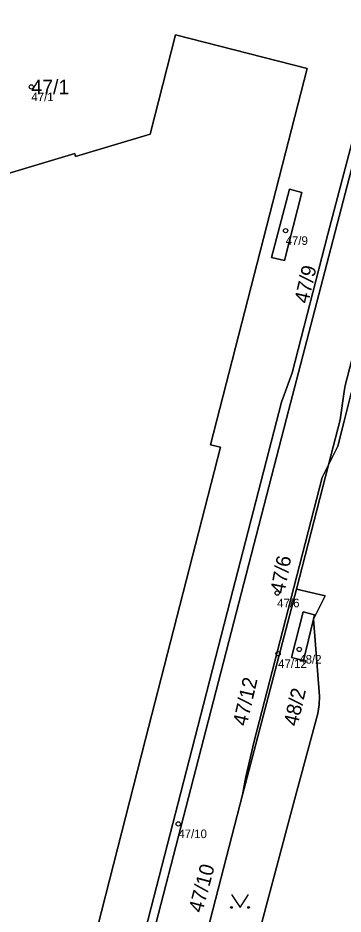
# Model space of a CAD drawing. Extents: x -690132 to -685994, y -975441 to -972444.
# Drawn here: x -687813.1 to -687775.1, y -973873.3 to -973768.7 of the extents above; entities that cross this region are included whole.
import ezdxf

# ---------------------------------------------------------------- set-up
doc = ezdxf.new("R2010")
doc.units = 0
for name, color, linetype in [('Definiční body', 7, 'Continuous'), ('Hranice parcel', 7, 'Continuous'), ('Parcelní čísla', 7, 'Continuous'), ('Polygon budovy', 7, 'Continuous'), ('Polygon parcely', 7, 'Continuous'), ('Značky kultur', 7, 'Continuous')]:
    doc.layers.add(name, color=color, linetype=linetype)

msp = doc.modelspace()

# ---------------------------------------------------------------- linework, layer by layer
at = {"layer": 'Definiční body'}
for centre in [(-687811.55, -973776.76), (-687781.86, -973793.54), (-687782.84, -973835.84), (-687780.26, -973842.41), (-687782.73, -973842.92), (-687794.39, -973862.78)]:
    msp.add_circle(centre, 0.25, dxfattribs=at)
at = {"layer": 'Hranice parcel'}
msp.add_line((-687776.84, -973820.86), (-687780.59, -973835.39), dxfattribs=at)
for points in [[(-687810.29, -973921.87), (-687792.82, -973854.15), (-687788.32, -973836.75), (-687782.33, -973813.57), (-687781.08, -973810.13), (-687776.94, -973793.94), (-687773.01, -973779.03), (-687772.6, -973774.97), (-687772.16, -973772.93), (-687771.45, -973770.46), (-687770.65, -973768.13), (-687770.07, -973766.24), (-687768.53, -973762.24)], [(-687768.53, -973762.24), (-687769.77, -973765.7), (-687771.77, -973773.61), (-687770.9, -973773.82), (-687781.75, -973815.45), (-687809.36, -973922.14)], [(-687823.91, -973789.76), (-687806.48, -973784.54), (-687806.38, -973784.87), (-687797.67, -973782.29), (-687794.7, -973770.68), (-687779.35, -973774.6), (-687790.61, -973818.53), (-687789.47, -973818.82), (-687798.21, -973852.88), (-687805.68, -973882.16)], [(-687776.84, -973820.86), (-687775.48, -973815.61), (-687775, -973812.31), (-687774.9, -973811.62), (-687770.63, -973795.14), (-687766.84, -973780.51), (-687765.2, -973776.87), (-687763.65, -973771.79)], [(-687781.42, -973788.69), (-687779.97, -973789.07), (-687781.97, -973797.01), (-687783.51, -973796.66), (-687781.42, -973788.69)], [(-687774.09, -973812.14), (-687774.27, -973812.83), (-687775.01, -973815.76), (-687775.75, -973818.7), (-687776.84, -973820.86)], [(-687786.88, -973859.4), (-687786.52, -973857.27), (-687785.81, -973854.3), (-687785.55, -973853.28), (-687781.86, -973838.95), (-687777.58, -973822.34), (-687776.84, -973820.86)], [(-687780.59, -973835.39), (-687777.23, -973836.17), (-687778.6, -973838.9), (-687777.91, -973847.87), (-687777.94, -973848.87), (-687778.09, -973849.88), (-687780.8, -973859.99), (-687785.4, -973877.21), (-687790.85, -973897.61), (-687791.96, -973899.53), (-687794.31, -973900.58), (-687797.34, -973899.81)], [(-687786.88, -973859.4), (-687786.33, -973857.31), (-687780.59, -973835.39)], [(-687778.47, -973838.38), (-687778.6, -973838.9), (-687779.76, -973843.7), (-687781.18, -973843.34), (-687779.82, -973838.03), (-687778.47, -973838.38)], [(-687797.34, -973899.81), (-687791.93, -973878.84), (-687786.88, -973859.4)]]:
    msp.add_lwpolyline(points, dxfattribs=at)
at = {"layer": 'Polygon budovy'}
msp.add_lwpolyline([(-687817.22, -973894.38), (-687809.37, -973896.4), (-687808.33, -973892.41), (-687806.03, -973883.54), (-687805.68, -973882.16), (-687798.21, -973852.88), (-687789.47, -973818.82), (-687790.61, -973818.53), (-687779.35, -973774.6), (-687794.7, -973770.68), (-687797.67, -973782.29), (-687806.38, -973784.87), (-687806.48, -973784.54), (-687823.91, -973789.76)], dxfattribs=at)
at = {"layer": 'Polygon parcely'}
for points in [[(-687768.53, -973762.24), (-687770.07, -973766.24), (-687770.65, -973768.13), (-687771.45, -973770.46), (-687772.16, -973772.93), (-687772.6, -973774.97), (-687773.01, -973779.03), (-687776.94, -973793.94), (-687781.08, -973810.13), (-687782.33, -973813.57), (-687788.32, -973836.75), (-687792.82, -973854.15), (-687810.29, -973921.87), (-687809.36, -973922.14), (-687781.75, -973815.45), (-687770.9, -973773.82), (-687771.77, -973773.61), (-687769.77, -973765.7)], [(-687763.65, -973771.79), (-687765.2, -973776.87), (-687766.84, -973780.51), (-687770.63, -973795.14), (-687774.9, -973811.62), (-687775, -973812.31), (-687775.48, -973815.61), (-687776.84, -973820.86), (-687775.75, -973818.7), (-687775.01, -973815.76), (-687774.27, -973812.83), (-687774.09, -973812.14), (-687768.93, -973792.09), (-687765.2, -973777.73), (-687764.71, -973775.73)], [(-687781.42, -973788.69), (-687779.97, -973789.07), (-687781.97, -973797.01), (-687783.51, -973796.66)], [(-687781.42, -973788.69), (-687783.51, -973796.66), (-687781.97, -973797.01), (-687779.97, -973789.07)], [(-687786.33, -973857.31), (-687780.59, -973835.39), (-687776.84, -973820.86), (-687777.58, -973822.34), (-687781.86, -973838.95), (-687785.55, -973853.28), (-687785.81, -973854.3), (-687786.52, -973857.27), (-687786.88, -973859.4)], [(-687786.88, -973859.4), (-687791.93, -973878.84), (-687797.34, -973899.81), (-687794.31, -973900.58), (-687791.96, -973899.53), (-687790.85, -973897.61), (-687785.4, -973877.21), (-687780.8, -973859.99), (-687778.09, -973849.88), (-687777.94, -973848.87), (-687777.91, -973847.87), (-687778.6, -973838.9), (-687777.23, -973836.17), (-687780.59, -973835.39), (-687786.33, -973857.31)], [(-687778.47, -973838.38), (-687778.6, -973838.9), (-687779.76, -973843.7), (-687781.18, -973843.34), (-687779.82, -973838.03)], [(-687778.47, -973838.38), (-687779.82, -973838.03), (-687781.18, -973843.34), (-687779.76, -973843.7), (-687778.6, -973838.9)]]:
    msp.add_lwpolyline(points, close=True, dxfattribs=at)
for points in [[(-687769.77, -973765.7), (-687771.77, -973773.61), (-687770.9, -973773.82), (-687781.75, -973815.45), (-687809.36, -973922.14)], [(-687791.93, -973878.84), (-687786.88, -973859.4), (-687786.52, -973857.27), (-687785.81, -973854.3), (-687785.55, -973853.28), (-687781.86, -973838.95), (-687777.58, -973822.34), (-687776.84, -973820.86), (-687775.48, -973815.61), (-687775, -973812.31), (-687774.9, -973811.62), (-687770.63, -973795.14), (-687766.84, -973780.51), (-687765.2, -973776.87), (-687763.65, -973771.79), (-687761.68, -973766.34)], [(-687823.61, -973917.97), (-687810.29, -973921.87), (-687792.82, -973854.15), (-687788.32, -973836.75), (-687782.33, -973813.57), (-687781.08, -973810.13), (-687776.94, -973793.94), (-687773.01, -973779.03), (-687772.6, -973774.97), (-687772.16, -973772.93), (-687771.45, -973770.46), (-687770.65, -973768.13)], [(-687823.91, -973789.76), (-687806.48, -973784.54), (-687806.38, -973784.87), (-687797.67, -973782.29), (-687794.7, -973770.68), (-687779.35, -973774.6), (-687790.61, -973818.53), (-687789.47, -973818.82), (-687798.21, -973852.88), (-687805.68, -973882.16), (-687804.48, -973882.16), (-687804.48, -973882.51), (-687804.11, -973882.16), (-687803.42, -973881.49), (-687803.59, -973882.16), (-687806.81, -973894.83), (-687807.08, -973895.88), (-687811.9, -973916.35), (-687812.96, -973918.97), (-687823.91, -973915.88)], [(-687817.22, -973894.38), (-687809.37, -973896.4), (-687808.33, -973892.41), (-687812.78, -973885.36), (-687812.7, -973884.11), (-687811.42, -973884.29), (-687811.16, -973881.93), (-687810.94, -973881.96), (-687807.73, -973882.08), (-687805.92, -973882.16), (-687805.68, -973882.16), (-687798.21, -973852.88), (-687789.47, -973818.82), (-687790.61, -973818.53), (-687779.35, -973774.6), (-687794.7, -973770.68), (-687797.67, -973782.29), (-687806.38, -973784.87), (-687806.48, -973784.54), (-687823.91, -973789.76)], [(-687773.24, -973879.3), (-687771.2, -973871.57), (-687769.75, -973866.1), (-687766.72, -973854.34), (-687759.11, -973825.53), (-687754.62, -973808.51), (-687757.75, -973809.1), (-687769.52, -973811.29), (-687774.09, -973812.14), (-687774.27, -973812.83), (-687775.01, -973815.76), (-687775.75, -973818.7), (-687776.84, -973820.86), (-687780.59, -973835.39), (-687777.23, -973836.17), (-687778.6, -973838.9), (-687777.91, -973847.87), (-687777.94, -973848.87), (-687778.09, -973849.88), (-687780.8, -973859.99), (-687785.4, -973877.21)]]:
    msp.add_lwpolyline(points, dxfattribs=at)
at = {"layer": 'Značky kultur'}
msp.add_lwpolyline([(-687788.18, -973871.03), (-687787.18, -973872.53), (-687786.18, -973871.03)], dxfattribs=at)
for centre in [(-687788.18, -973872.53), (-687786.18, -973872.53)]:
    msp.add_circle(centre, 0.1, dxfattribs=at)

# ---------------------------------------------------------------- texts
at = {"layer": 'Definiční body'}
for s, p in [('47/1', (-687811.55, -973778.42)), ('47/9', (-687781.86, -973795.2)), ('47/6', (-687782.84, -973837.5)), ('48/2', (-687780.26, -973844.07)), ('47/12', (-687782.73, -973844.58)), ('47/10', (-687794.39, -973864.44))]:
    msp.add_text(s, height=1, dxfattribs=at).set_placement(p)
at = {"layer": 'Parcelní čísla'}
msp.add_text('47/1', height=1.7, dxfattribs=at).set_placement((-687811.55, -973777.61))
for s, rotation, p in [('47/9', 77, (-687779.22, -973802.13)), ('47/6', 79, (-687782.01, -973836)), ('47/12', 77, (-687786.4, -973851.44)), ('48/2', 77, (-687780.46, -973851.47)), ('47/10', 75, (-687791.59, -973873.24))]:
    msp.add_text(s, height=1.7, rotation=rotation, dxfattribs=at).set_placement(p)

doc.saveas('drawing.dxf')
